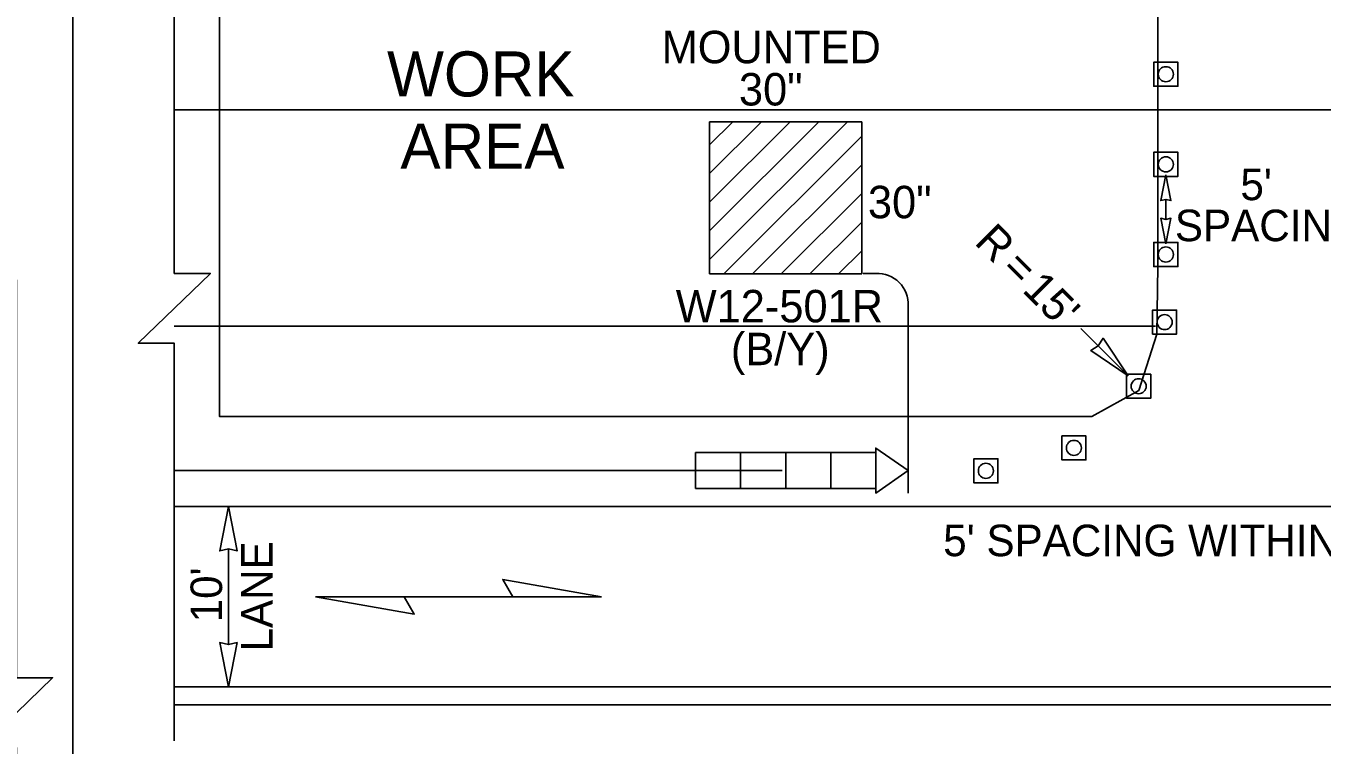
# Model space of a CAD drawing. Extents: x 99976 to 100136, y 99905 to 100011.
# Drawn here: x 100050.396 to 100053.272, y 99977.579 to 99979.174 of the extents above; entities that cross this region are included whole.
import ezdxf

# ---------------------------------------------------------------- set-up
doc = ezdxf.new("R2010")
doc.units = 0
for name, color, linetype in [('RD_ED_ShoulderPavedEdge', 7, 'Continuous'), ('RD_MK_LineEdgeWhite', 7, 'Continuous'), ('RD_MK_LineSkipCenter', 7, 'Continuous'), ('TR_SN_ConstructionSigns', 7, 'Continuous'), ('TR_WZ_PortableSignMountBlk-Wht', 7, 'Continuous'), ('TR_WZ_TrafficCone', 7, 'Continuous'), ('TR_WZ_WorkAreaLabel', 7, 'Continuous'), ('TR_WZ_WorkZoneDetails', 7, 'Continuous'), ('TR_WZ_WorkZoneTextCurrent', 7, 'Continuous')]:
    doc.layers.add(name, color=color, linetype=linetype)

msp = doc.modelspace()

# ---------------------------------------------------------------- linework, layer by layer
at = {"layer": 'RD_ED_ShoulderPavedEdge'}
msp.add_line((100050.725, 99977.6677), (100055.525, 99977.6677), dxfattribs=at)
at = {"layer": 'RD_MK_LineEdgeWhite'}
for p, q in [((100050.725, 99978.9877), (100055.525, 99978.9877)), ((100055.525, 99978.1077), (100050.725, 99978.1077)), ((100055.525, 99977.7077), (100050.725, 99977.7077))]:
    msp.add_line(p, q, dxfattribs=at)
at = {"layer": 'RD_MK_LineSkipCenter'}
msp.add_lwpolyline([(100052.9017, 99978.5077), (100050.725, 99978.5077)], dxfattribs=at)
at = {"layer": 'TR_SN_ConstructionSigns'}
for p, q in [((100051.9128, 99978.7198), (100052.1547, 99978.9617)), ((100051.9128, 99978.7834), (100052.0911, 99978.9617)), ((100051.9128, 99978.847), (100052.0275, 99978.9617)), ((100051.9128, 99978.9106), (100051.9639, 99978.9617)), ((100052.2501, 99978.9617), (100051.9128, 99978.9617)), ((100051.9128, 99978.9617), (100051.9128, 99978.6244)), ((100051.9128, 99978.6562), (100052.2183, 99978.9617)), ((100051.9128, 99978.7834), (100052.0911, 99978.9617)), ((100052.1547, 99978.9617), (100051.9128, 99978.7198)), ((100051.9128, 99978.9106), (100051.9639, 99978.9617)), ((100052.0275, 99978.9617), (100051.9128, 99978.847)), ((100051.9128, 99978.7198), (100052.1547, 99978.9617)), ((100052.2183, 99978.9617), (100051.9128, 99978.6562)), ((100052.0911, 99978.9617), (100051.9128, 99978.7834)), ((100051.9128, 99978.847), (100052.0275, 99978.9617)), ((100051.9128, 99978.9106), (100051.9128, 99978.9617)), ((100051.9128, 99978.9617), (100051.9639, 99978.9617)), ((100051.9639, 99978.9617), (100051.9128, 99978.9106)), ((100051.9639, 99978.9617), (100052.0275, 99978.9617)), ((100052.0275, 99978.9617), (100052.0911, 99978.9617)), ((100052.0911, 99978.9617), (100052.1547, 99978.9617)), ((100052.1547, 99978.9617), (100052.2183, 99978.9617)), ((100052.2183, 99978.9617), (100052.2501, 99978.9617)), ((100052.2501, 99978.6244), (100052.2501, 99978.9617)), ((100052.2501, 99978.9617), (100052.2501, 99978.9299)), ((100052.2501, 99978.9299), (100051.9446, 99978.6244)), ((100051.9446, 99978.6244), (100052.2501, 99978.9299)), ((100052.2501, 99978.9299), (100052.2501, 99978.8663)), ((100051.9128, 99978.847), (100051.9128, 99978.9106)), ((100051.9128, 99978.7834), (100051.9128, 99978.847)), ((100052.2501, 99978.8663), (100052.0082, 99978.6244)), ((100052.0082, 99978.6244), (100052.2501, 99978.8663)), ((100052.2501, 99978.8663), (100052.0082, 99978.6244)), ((100052.2501, 99978.8663), (100052.2501, 99978.8027)), ((100052.2501, 99978.8027), (100052.0718, 99978.6244)), ((100052.2501, 99978.8027), (100052.0718, 99978.6244)), ((100052.0718, 99978.6244), (100052.2501, 99978.8027)), ((100052.2501, 99978.8027), (100052.2501, 99978.7391)), ((100051.9128, 99978.7198), (100051.9128, 99978.7834)), ((100052.2501, 99978.7391), (100052.1354, 99978.6244)), ((100052.1354, 99978.6244), (100052.2501, 99978.7391)), ((100052.2501, 99978.7391), (100052.1354, 99978.6244)), ((100052.2501, 99978.7391), (100052.2501, 99978.6755)), ((100051.9128, 99978.6562), (100051.9128, 99978.7198)), ((100052.2501, 99978.6755), (100052.199, 99978.6244)), ((100052.2501, 99978.6755), (100052.199, 99978.6244)), ((100052.199, 99978.6244), (100052.2501, 99978.6755)), ((100052.2501, 99978.6755), (100052.2501, 99978.6244)), ((100051.9128, 99978.6244), (100051.9128, 99978.6562)), ((100051.9128, 99978.6244), (100052.2501, 99978.6244)), ((100051.9446, 99978.6244), (100051.9128, 99978.6244)), ((100052.0082, 99978.6244), (100051.9446, 99978.6244)), ((100052.0718, 99978.6244), (100052.0082, 99978.6244)), ((100052.1354, 99978.6244), (100052.0718, 99978.6244)), ((100052.199, 99978.6244), (100052.1354, 99978.6244)), ((100052.2501, 99978.6244), (100052.199, 99978.6244))]:
    msp.add_line(p, q, dxfattribs=at)
for points in [[(100051.9128, 99978.6562), (100052.2183, 99978.9617)], [(100052.2501, 99978.9299), (100051.9446, 99978.6244)]]:
    msp.add_lwpolyline(points, dxfattribs=at)
at = {"layer": 'TR_WZ_PortableSignMountBlk-Wht'}
msp.add_line((100052.3534, 99978.2376), (100052.3534, 99978.1376), dxfattribs=at)
msp.add_lwpolyline([(100052.3534, 99978.1877), (100052.2815, 99978.1376), (100052.2815, 99978.2376)], close=True, dxfattribs=at)
at = {"layer": 'TR_WZ_TrafficCone'}
for points in [[(100052.8983, 99979.0938), (100052.9517, 99979.0938), (100052.9517, 99979.0404), (100052.8983, 99979.0404), (100052.8983, 99979.0938)], [(100052.8983, 99979.0404), (100052.9517, 99979.0404), (100052.9517, 99979.0938), (100052.8983, 99979.0938), (100052.8983, 99979.0404)], [(100052.8983, 99978.8938), (100052.9517, 99978.8938), (100052.9517, 99978.8404), (100052.8983, 99978.8404), (100052.8983, 99978.8938)], [(100052.8983, 99978.8404), (100052.9517, 99978.8404), (100052.9517, 99978.8938), (100052.8983, 99978.8938), (100052.8983, 99978.8404)], [(100052.8983, 99978.6938), (100052.9517, 99978.6938), (100052.9517, 99978.6404), (100052.8983, 99978.6404), (100052.8983, 99978.6938)], [(100052.8983, 99978.6404), (100052.9517, 99978.6404), (100052.9517, 99978.6938), (100052.8983, 99978.6938), (100052.8983, 99978.6404)], [(100052.8956, 99978.5438), (100052.9489, 99978.5438), (100052.9489, 99978.4904), (100052.8956, 99978.4904), (100052.8956, 99978.5438)], [(100052.8956, 99978.4904), (100052.9489, 99978.4904), (100052.9489, 99978.5438), (100052.8956, 99978.5438), (100052.8956, 99978.4904)], [(100052.838, 99978.4015), (100052.8914, 99978.4015), (100052.8914, 99978.3482), (100052.838, 99978.3482), (100052.838, 99978.4015)], [(100052.838, 99978.3482), (100052.8914, 99978.3482), (100052.8914, 99978.4015), (100052.838, 99978.4015), (100052.838, 99978.3482)], [(100052.6943, 99978.2647), (100052.7477, 99978.2647), (100052.7477, 99978.2114), (100052.6943, 99978.2114), (100052.6943, 99978.2647)], [(100052.6943, 99978.2114), (100052.7477, 99978.2114), (100052.7477, 99978.2647), (100052.6943, 99978.2647), (100052.6943, 99978.2114)], [(100052.499, 99978.2138), (100052.5523, 99978.2138), (100052.5523, 99978.1604), (100052.499, 99978.1604), (100052.499, 99978.2138)], [(100052.499, 99978.1604), (100052.5523, 99978.1604), (100052.5523, 99978.2138), (100052.499, 99978.2138), (100052.499, 99978.1604)]]:
    msp.add_lwpolyline(points, dxfattribs=at)
for centre in [(100052.925, 99979.0671), (100052.925, 99978.8671), (100052.925, 99978.6671), (100052.9223, 99978.5171), (100052.8647, 99978.3748), (100052.721, 99978.238), (100052.5257, 99978.1871)]:
    msp.add_circle(centre, 0.0167, dxfattribs=at)
at = {"layer": 'TR_WZ_WorkZoneDetails'}
for p, q in [((100050.5, 99980.275), (100050.5, 99971.2259)), ((100052.925, 99978.7893), (100052.925, 99978.7449)), ((100052.2814, 99978.6251), (100052.2535, 99978.6251)), ((100052.3534, 99978.5531), (100052.3534, 99978.2376)), ((100052.8414, 99978.3982), (100052.7367, 99978.5029)), ((100051.8815, 99978.2276), (100052.2815, 99978.2276)), ((100052.2815, 99978.2276), (100051.8815, 99978.2276)), ((100051.8815, 99978.2276), (100051.8815, 99978.1476)), ((100051.8815, 99978.1476), (100051.8815, 99978.2276)), ((100051.9815, 99978.2276), (100051.9815, 99978.1476)), ((100052.0815, 99978.2276), (100052.0815, 99978.1476)), ((100052.1815, 99978.2276), (100052.1815, 99978.1476)), ((100052.2815, 99978.1476), (100052.2815, 99978.2276)), ((100050.725, 99978.1877), (100052.0734, 99978.1877)), ((100051.8815, 99978.1476), (100052.2815, 99978.1476)), ((100051.8815, 99978.1476), (100052.2815, 99978.1476)), ((100050.845, 99978.014), (100050.845, 99977.8014)), ((100051.4761, 99977.9077), (100051.235, 99977.9077)), ((100051.235, 99977.9077), (100051.4761, 99977.9077))]:
    msp.add_line(p, q, dxfattribs=at)
for points in [[(100050.725, 99977.5877), (100050.725, 99978.4703), (100050.645, 99978.4703), (100050.805, 99978.6251), (100050.725, 99978.6251), (100050.725, 99979.5077)], [(100050.375, 99976.6904), (100050.375, 99977.573), (100050.295, 99977.573), (100050.455, 99977.7279), (100050.375, 99977.7279), (100050.375, 99978.6105)]]:
    msp.add_lwpolyline(points, dxfattribs=at)
for points in [[(100052.9075, 99979.4277), (100052.9075, 99978.8402), (100052.9075, 99978.6402), (100052.9048, 99978.4902), (100052.9048, 99978.4902), (100052.9048, 99978.4902), (100052.8647, 99978.3655), (100052.8647, 99978.3655), (100052.8647, 99978.3655), (100052.7607, 99978.3077), (100052.5257, 99978.3077), (100051.5503, 99978.3077), (100051.1882, 99978.3077), (100050.825, 99978.3077), (100050.825, 99979.4277)], [(100052.925, 99978.8438), (100052.9362, 99978.7866), (100052.925, 99978.7893), (100052.9138, 99978.7866)], [(100052.925, 99978.6904), (100052.9362, 99978.7476), (100052.925, 99978.7449), (100052.9138, 99978.7476)], [(100052.8414, 99978.3982), (100052.7583, 99978.4541), (100052.7751, 99978.4645), (100052.7856, 99978.4813)], [(100050.845, 99978.1077), (100050.8257, 99978.0094), (100050.845, 99978.014), (100050.8643, 99978.0094)], [(100051.6727, 99977.9077), (100051.4539, 99977.9463), (100051.4761, 99977.9077)], [(100051.0385, 99977.9077), (100051.2573, 99977.8691), (100051.235, 99977.9077)], [(100050.845, 99977.7077), (100050.8257, 99977.806), (100050.845, 99977.8014), (100050.8643, 99977.806)]]:
    msp.add_lwpolyline(points, close=True, dxfattribs=at)
msp.add_arc((100052.2849, 99978.5567), 0.0685, 357.0164, 92.9836, dxfattribs=at)

# ---------------------------------------------------------------- texts
at = {"layer": 'TR_SN_ConstructionSigns'}
for s, p in [('MOUNTED', (100051.8062, 99979.0914)), ('30"', (100051.9778, 99978.9977)), ('30"', (100052.264, 99978.7475)), ('W12-501R', (100051.8375, 99978.5165)), ('(B/Y)', (100051.9598, 99978.4215))]:
    msp.add_text(s, height=0.07196, rotation=360, dxfattribs=at).set_placement(p)
at = {"layer": 'TR_WZ_WorkAreaLabel'}
for s, p in [('WORK', (100051.197, 99979.0177)), ('AREA', (100051.2267, 99978.8577))]:
    msp.add_text(s, height=0.1, rotation=360, dxfattribs=at).set_placement(p)
at = {"layer": 'TR_WZ_WorkZoneTextCurrent'}
for s, p in [("5'", (100053.0904, 99978.7876)), ('SPACING', (100052.945, 99978.6966)), ("5' SPACING WITHIN ACCESS", (100052.431, 99977.9977))]:
    msp.add_text(s, height=0.07, dxfattribs=at).set_placement(p)
for s, rotation, p in [('R', 315, (100052.498, 99978.6921)), ('=', 315, (100052.5571, 99978.6329)), ("15'", 315, (100052.604, 99978.5861)), ('LANE', 90, (100050.943, 99977.7862)), ("10'", 90, (100050.831, 99977.8509))]:
    msp.add_text(s, height=0.07, rotation=rotation, dxfattribs=at).set_placement(p)

doc.saveas('drawing.dxf')
